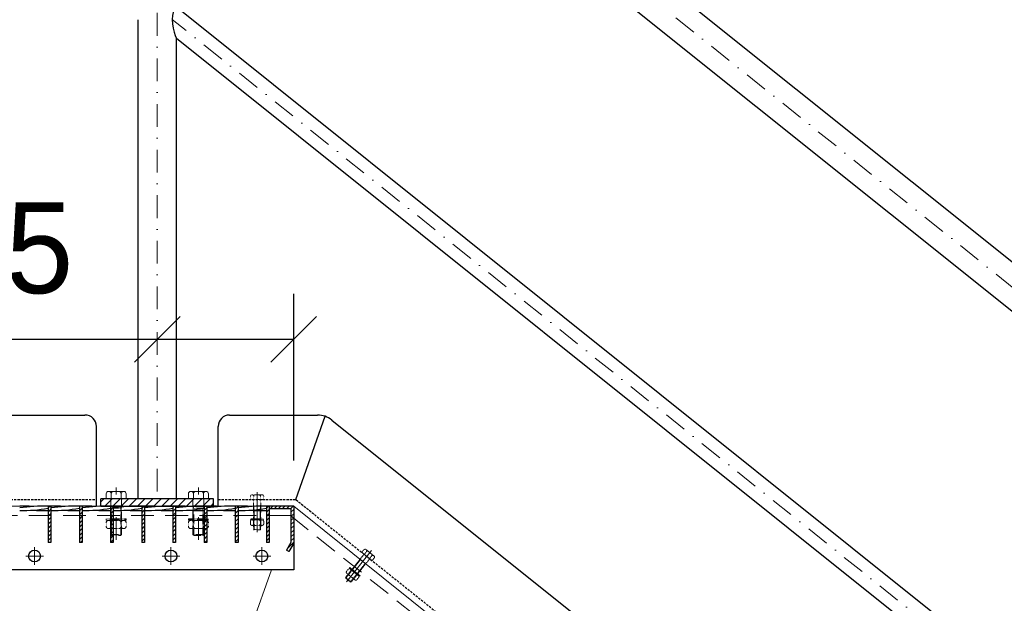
# Model space of a CAD drawing. Header units: millimetres. Extents: x -6179 to 46156, y -8419 to 8561.
# Tile 484 of 508: x 2628 to 3711, y 3560 to 4202. Entities that reach past the tile are written whole.
import ezdxf

# ---------------------------------------------------------------- set-up
doc = ezdxf.new("R2010")
doc.units = ezdxf.units.MM
for name, pattern in [('DASHDOT', [1, 0.5, -0.25, 0, -0.25]), ('HIDDEN', [0.375, 0.25, -0.125]), ('STRICHPUNKT', [25.4, 12.7, -6.35, 0, -6.35])]:
    doc.linetypes.add(name, pattern=pattern)
for name, color, linetype, lineweight in [('Bemaßung', 7, 'Continuous', 9), ('Dübel', 7, 'Continuous', 9), ('Geländer', 7, 'Continuous', 25), ('Mutter M12', 7, 'Continuous', 9), ('Schraffur Stahl', 7, 'Continuous', 5), ('Schrauben M12', 7, 'Continuous', 9), ('Stufen&Podest', 7, 'Continuous', 9), ('Tragegurt', 7, 'Continuous', 20)]:
    doc.layers.add(name, color=color, linetype=linetype, lineweight=lineweight)
doc.layers.add('POL_Bema', color=7, linetype='Continuous')
doc.dimstyles.new('DIN', dxfattribs={"dimtxt": 2.5, "dimasz": 2.5, "dimexe": 1.25, "dimexo": 0.625, "dimtad": 1, "dimtih": 1, "dimdec": 4, "dimdsep": 46, "dimlunit": 6, "dimtxsty": 'Standard', "dimcen": 2.5, "dimadec": 0, "dimazin": 0, "dimtfac": 1, "dimtdec": 4, "dimtmove": 0, "dimatfit": 3, "dimfxl": 0, "dimtvp": 1, "dimtolj": 1, "dimtzin": 0, "dimarcsym": 0})

# ---------------------------------------------------------------- blocks, each defined once
blk = doc.blocks.new('_Oblique')
at = {"layer": 'POL_Bema', "color": 0, "lineweight": -2}
blk.add_line((-0.5, -0.5), (0.5, 0.5), dxfattribs=at)
blk = doc.blocks.new('*D45')
at = {"layer": 'Bemaßung', "color": 0, "lineweight": -2, "transparency": 16777216}
for p, q in [((2929.4, 3717.2), (2929.4, 3900.4)), ((2779.4, 3850.4), (2496, 3850.4)), ((2929.4, 3850.4), (2779.4, 3850.4))]:
    blk.add_line(p, q, dxfattribs=at)
at = {"layer": 'DEFPOINTS', "color": 0, "transparency": 16777216}
for p in [(2779.4, 3850.4), (2779.4, 3850.4), (2929.4, 3667.2)]:
    blk.add_point(p, dxfattribs=at)
at = {"layer": 'Bemaßung', "color": 0, "lineweight": -2, "transparency": 16777216, "xscale": 50, "yscale": 50, "zscale": 50, "rotation": 180}
blk.add_blockref('_Oblique', (2779.4, 3850.4), dxfattribs=at)
at = {"layer": 'Bemaßung', "color": 0, "lineweight": -2, "transparency": 16777216, "xscale": 50, "yscale": 50, "zscale": 50}
blk.add_blockref('_Oblique', (2929.4, 3850.4), dxfattribs=at)
at = {"layer": 'Bemaßung', "color": 0, "transparency": 16777216, "insert": (2612.7, 3950.4), "char_height": 100, "attachment_point": 5}
blk.add_mtext('\\A1;15', dxfattribs=at)
blk = doc.blocks.new('*D47')
at = {"layer": 'Bemaßung', "color": 0, "lineweight": -2, "transparency": 16777216}
for p, q in [((1359.4, 4967.2), (1359.4, 5978.7)), ((2929.4, 4967.2), (2929.4, 5978.7)), ((2929.4, 5928.7), (1359.4, 5928.7))]:
    blk.add_line(p, q, dxfattribs=at)
at = {"layer": 'DEFPOINTS', "color": 0, "transparency": 16777216}
for p in [(1359.4, 5928.7), (1359.4, 3667.2), (2929.4, 3667.2)]:
    blk.add_point(p, dxfattribs=at)
at = {"layer": 'Bemaßung', "color": 0, "lineweight": -2, "transparency": 16777216, "xscale": 50, "yscale": 50, "zscale": 50, "rotation": 180}
blk.add_blockref('_Oblique', (1359.4, 5928.7), dxfattribs=at)
at = {"layer": 'Bemaßung', "color": 0, "lineweight": -2, "transparency": 16777216, "xscale": 50, "yscale": 50, "zscale": 50}
blk.add_blockref('_Oblique', (2929.4, 5928.7), dxfattribs=at)
at = {"layer": 'Bemaßung', "color": 0, "transparency": 16777216, "insert": (2144.4, 6028.7), "char_height": 100, "attachment_point": 5}
blk.add_mtext('\\A1;157', dxfattribs=at)
blk = doc.blocks.new('*D48')
at = {"layer": 'Bemaßung', "color": 0, "lineweight": -2, "transparency": 16777216}
for p, q in [((2929.4, 4967.2), (2929.4, 5978.7)), ((6679.4, 1967.2), (6679.4, 5978.7)), ((6679.4, 5928.7), (2929.4, 5928.7))]:
    blk.add_line(p, q, dxfattribs=at)
at = {"layer": 'DEFPOINTS', "color": 0, "transparency": 16777216}
for p in [(2929.4, 5928.7), (2929.4, 3667.2), (6679.4, 667.2)]:
    blk.add_point(p, dxfattribs=at)
at = {"layer": 'Bemaßung', "color": 0, "lineweight": -2, "transparency": 16777216, "xscale": 50, "yscale": 50, "zscale": 50, "rotation": 180}
blk.add_blockref('_Oblique', (2929.4, 5928.7), dxfattribs=at)
at = {"layer": 'Bemaßung', "color": 0, "lineweight": -2, "transparency": 16777216, "xscale": 50, "yscale": 50, "zscale": 50}
blk.add_blockref('_Oblique', (6679.4, 5928.7), dxfattribs=at)
at = {"layer": 'Bemaßung', "color": 0, "transparency": 16777216, "char_height": 100, "attachment_point": 5}
for s, insert in [('\\A1;X  (MAX. 18 STEPS) ', (4804.4, 6028.7)), ('\\A1;(MAX. 18 TRITTSTUFEN)', (4804.4, 5828.7))]:
    blk.add_mtext(s, dxfattribs=dict(at, insert=insert))

msp = doc.modelspace()

# ---------------------------------------------------------------- hatches: boundary and pattern name
at = {"layer": 'Geländer', "lineweight": 9}
h = msp.add_hatch(dxfattribs=at)
h.set_pattern_fill('ANSI31', color=256, scale=2, angle=180, style=0)
h.set_pattern_definition([(225, (-137137.211, 4412.2677), (4.49012806, -4.49012806), [])])
h.paths.add_polyline_path([(2824.58052, 3675.207), (2841.38052, 3675.207), (2841.38052, 3667.207), (2824.58052, 3667.207)])
h.paths.add_polyline_path([(2779.38052, 3675.207), (2824.58052, 3675.207), (2824.58052, 3667.207), (2779.38052, 3667.207)])
h.paths.add_polyline_path([(2740.17527, 3674.007, -0.4142135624), (2741.37527, 3675.207), (2745.14492, 3675.207), (2779.38052, 3675.207), (2779.38052, 3667.207), (2740.17527, 3667.207)])
h.paths.add_polyline_path([(2728.17527, 3674.007, 0.4142135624), (2726.97527, 3675.207), (2734.18052, 3675.207), (2734.18052, 3667.207), (2728.17527, 3667.207)])
h.paths.add_polyline_path([(2734.18052, 3675.207), (2741.37527, 3675.207, 0.4142135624), (2740.17527, 3674.007), (2740.17527, 3667.207), (2734.18052, 3667.207)])
h.paths.add_polyline_path([(2717.38052, 3675.207), (2726.97527, 3675.207, -0.4142135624), (2728.17527, 3674.007), (2728.17527, 3667.207), (2717.38052, 3667.207)])
at = {"layer": 'Schraffur Stahl'}
h = msp.add_hatch(dxfattribs=at)
h.set_pattern_fill('ANSI31', color=256, angle=180, style=0)
h.set_pattern_definition([(225, (-14937389.4048, 2495963.7864), (2.2450640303, -2.2450640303), [])])
h.paths.add_polyline_path([(2662.38052, 3667.207), (2662.38052, 3627.207), (2659.38052, 3627.207), (2659.38052, 3667.207)], flags=0)
h = msp.add_hatch(dxfattribs=at)
h.set_pattern_fill('ANSI31', color=256, angle=180, style=0)
h.set_pattern_definition([(225, (-14937423.7048, 2495963.7864), (2.2450640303, -2.2450640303), [])])
h.paths.add_polyline_path([(2696.68052, 3667.207), (2696.68052, 3627.207), (2693.68052, 3627.207), (2693.68052, 3667.207)], flags=0)
h = msp.add_hatch(dxfattribs=at)
h.set_pattern_fill('ANSI31', color=256, angle=180, style=0)
h.set_pattern_definition([(225, (-14937458.0048, 2495963.7864), (2.2450640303, -2.2450640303), [])])
h.paths.add_polyline_path([(2730.98052, 3667.207), (2730.98052, 3627.207), (2727.98052, 3627.207), (2727.98052, 3667.207)], flags=0)
h = msp.add_hatch(dxfattribs=at)
h.set_pattern_fill('ANSI31', color=256, angle=180, style=0)
h.set_pattern_definition([(225, (-14937492.3048, 2495963.7864), (2.2450640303, -2.2450640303), [])])
h.paths.add_polyline_path([(2765.28052, 3667.207), (2765.28052, 3627.207), (2762.28052, 3627.207), (2762.28052, 3667.207)], flags=0)
h = msp.add_hatch(dxfattribs=at)
h.set_pattern_fill('ANSI31', color=256, angle=180, style=0)
h.set_pattern_definition([(225, (-14937526.6048, 2495963.7864), (2.2450640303, -2.2450640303), [])])
h.paths.add_polyline_path([(2799.58052, 3667.207), (2799.58052, 3627.207), (2796.58052, 3627.207), (2796.58052, 3667.207)], flags=0)
h = msp.add_hatch(dxfattribs=at)
h.set_pattern_fill('ANSI31', color=256, angle=180, style=0)
h.set_pattern_definition([(225, (-14937560.9048, 2495963.7864), (2.2450640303, -2.2450640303), [])])
h.paths.add_polyline_path([(2833.88052, 3667.207), (2833.88052, 3627.207), (2830.88052, 3627.207), (2830.88052, 3667.207)], flags=0)
h = msp.add_hatch(dxfattribs=at)
h.set_pattern_fill('ANSI31', color=256, angle=180, style=0)
h.set_pattern_definition([(225, (-14937595.2048, 2495963.7864), (2.2450640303, -2.2450640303), [])])
h.paths.add_polyline_path([(2868.18052, 3667.207), (2868.18052, 3627.207), (2865.18052, 3627.207), (2865.18052, 3667.207)], flags=0)
h = msp.add_hatch(dxfattribs=at)
h.set_pattern_fill('ANSI31', color=256, angle=180, style=0)
h.set_pattern_definition([(225, (-14937629.5048, 2495963.7864), (2.2450640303, -2.2450640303), [])])
h.paths.add_polyline_path([(2902.48052, 3667.207), (2902.48052, 3627.207), (2899.48052, 3627.207), (2899.48052, 3667.207)], flags=0)
h = msp.add_hatch(dxfattribs=at)
h.set_pattern_fill('ANSI31', color=256, angle=180, style=0)
h.set_pattern_definition([(225, (-14937656.4048, 2495963.7864), (2.2450640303, -2.2450640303), [])])
h.paths.add_polyline_path([(2929.38052, 3667.207), (2929.38052, 3626.40315), (2924.07112, 3617.207), (2921.47304, 3618.707), (2926.38052, 3627.207), (2926.38052, 3664.207), (2902.48052, 3664.207), (2902.48052, 3667.207)], flags=0)

# ---------------------------------------------------------------- linework, layer by layer
at = {"layer": 'Dübel', "linetype": 'DASHDOT', "lineweight": 9, "ltscale": 50}
for p, q in [((6890.20649, 1371.39698), (2693.33664, 4728.89285)), ((2779.38052, 4660.05775), (2779.38052, 3675.207)), ((4062.95586, 3188.3084), (2795.80194, 4202.03154)), ((2734.17527, 3629.88684), (2734.17527, 3687.56876)), ((2824.58577, 3629.88684), (2824.58577, 3687.56876))]:
    msp.add_line(p, q, dxfattribs=at)
at = {"layer": 'Geländer'}
for p, q in [((6903.45002, 1387.95139), (2706.77192, 4745.29388)), ((4058.18052, 3609.86851), (2800.58052, 4615.94851)), ((4058.18052, 3209.35308), (2800.58052, 4215.43308)), ((2758.18052, 3675.207), (2758.18052, 4201.73025)), ((4058.18052, 3174.90428), (2800.58052, 4180.98428)), ((2800.58052, 3675.207), (2800.58052, 4180.98428)), ((1664.45863, 3767.207), (2699.88052, 3767.207)), ((2858.88052, 3767.207), (2955.6891, 3767.207)), ((2931.83599, 3674.207), (2963.96427, 3765.79771)), ((2971.30647, 3761.72872), (4019.68212, 2923.0282)), ((2712.38052, 3667.207), (2712.38052, 3754.707)), ((2846.38052, 3667.207), (2846.38052, 3754.707)), ((2717.38052, 3667.207), (2717.38052, 3675.207)), ((2841.38052, 3675.207), (2717.38052, 3675.207)), ((2841.38052, 3667.207), (2841.38052, 3675.207)), ((2717.38052, 3667.207), (2841.38052, 3667.207))]:
    msp.add_line(p, q, dxfattribs=at)
at = {"layer": 'Geländer', "linetype": 'HIDDEN', "ltscale": 10}
for p, q in [((1631.83599, 3674.207), (2712.38052, 3674.207)), ((2846.38052, 3674.207), (2931.83599, 3674.207)), ((2931.83599, 3674.207), (4026.43761, 2798.5257))]:
    msp.add_line(p, q, dxfattribs=at)
at = {"layer": 'Geländer'}
msp.add_lwpolyline([(2800.58052, 4215.43308), (2800.17382, 4215.17154), (2799.20506, 4214.22582), (2798.00824, 4212.446), (2796.88469, 4209.77755), (2796.09109, 4206.25823), (2795.80518, 4202.0788), (2796.09109, 4197.34222), (2796.88469, 4192.55314), (2798.00824, 4188.08701), (2799.20506, 4184.39228), (2800.17382, 4181.89654), (2800.58052, 4180.98428)], dxfattribs=at)
for centre, radius, start, end in [((2699.88052, 3754.707), 12.5, 0, 90), ((2858.88052, 3754.707), 12.5, 90, 180), ((2955.6891, 3742.207), 25, 51.34019175, 90)]:
    msp.add_arc(centre, radius, start, end, dxfattribs=at)
at = {"layer": 'Mutter M12', "linetype": 'HIDDEN'}
for p, q in [((2723.20561, 3648.90607), (2723.20561, 3644.9069)), ((2725.70561, 3651.40607), (2726.19044, 3651.40607)), ((2725.70561, 3651.40607), (2742.64492, 3651.40607)), ((2728.69044, 3648.90607), (2728.69044, 3644.9069)), ((2739.6601, 3648.90607), (2739.6601, 3644.9069)), ((2742.64492, 3651.40607), (2742.1601, 3651.40607)), ((2745.14492, 3644.9069), (2745.14492, 3648.90607)), ((2813.61611, 3648.90607), (2813.61611, 3644.9069)), ((2816.11611, 3651.40607), (2816.60094, 3651.40607)), ((2816.11611, 3651.40607), (2833.05542, 3651.40607)), ((2819.10094, 3648.90607), (2819.10094, 3644.9069)), ((2830.0706, 3648.90607), (2830.0706, 3644.9069)), ((2833.05542, 3651.40607), (2832.5706, 3651.40607)), ((2835.55542, 3644.9069), (2835.55542, 3648.90607)), ((2881.77288, 3650.26504), (2881.77288, 3647.59892)), ((2883.43955, 3651.9317), (2883.76277, 3651.9317)), ((2883.43955, 3651.9317), (2894.73242, 3651.9317)), ((2885.42943, 3650.26504), (2885.42943, 3647.59892)), ((2892.74254, 3650.26504), (2892.74254, 3647.59892)), ((2894.73242, 3651.9317), (2894.4092, 3651.9317)), ((2896.39909, 3647.59892), (2896.39909, 3650.26504)), ((2725.70561, 3642.4069), (2726.19044, 3642.4069)), ((2725.70561, 3642.4069), (2742.64492, 3642.4069)), ((2742.64492, 3642.4069), (2742.1601, 3642.4069)), ((2816.11611, 3642.4069), (2816.60094, 3642.4069)), ((2816.11611, 3642.4069), (2833.05542, 3642.4069)), ((2833.05542, 3642.4069), (2832.5706, 3642.4069)), ((2883.43955, 3645.93225), (2883.76277, 3645.93225)), ((2883.43955, 3645.93225), (2894.73242, 3645.93225)), ((2894.73242, 3645.93225), (2894.4092, 3645.93225)), ((2989.25587, 3597.61042), (2987.59036, 3595.52854)), ((2992.11115, 3595.32619), (2990.44565, 3593.24431)), ((2991.59847, 3597.87071), (2991.85087, 3597.6688)), ((2991.59847, 3597.87071), (3000.41673, 3590.81611)), ((2987.85065, 3593.18593), (2988.10304, 3592.98402)), ((2987.85065, 3593.18593), (2996.6689, 3586.13133)), ((2997.82173, 3590.75773), (2996.15622, 3588.67585)), ((2996.6689, 3586.13133), (2996.41651, 3586.33324)), ((2999.01151, 3586.39162), (3000.67702, 3588.4735)), ((3000.41673, 3590.81611), (3000.16434, 3591.01802))]:
    msp.add_line(p, q, dxfattribs=at)
for centre, radius, start, end in [((2725.70561, 3648.90607), 2.5, 90, 180), ((2726.19044, 3648.90607), 2.5, 360, 90), ((2731.19044, 3648.90607), 2.5, 90, 180), ((2737.1601, 3648.90607), 2.5, 360, 90), ((2742.1601, 3648.90607), 2.5, 90, 180), ((2742.64492, 3648.90607), 2.5, 360, 90), ((2816.11611, 3648.90607), 2.5, 90, 180), ((2816.60094, 3648.90607), 2.5, 360, 90), ((2821.60094, 3648.90607), 2.5, 90, 180), ((2827.5706, 3648.90607), 2.5, 360, 90), ((2832.5706, 3648.90607), 2.5, 90, 180), ((2833.05542, 3648.90607), 2.5, 360, 90), ((2883.43955, 3650.26504), 1.66667, 90, 180), ((2883.76277, 3650.26504), 1.66667, 360, 90), ((2887.0961, 3650.26504), 1.66667, 90, 180), ((2891.07587, 3650.26504), 1.66667, 360, 90), ((2894.4092, 3650.26504), 1.66667, 90, 180), ((2894.73242, 3650.26504), 1.66667, 360, 90), ((2725.70561, 3644.9069), 2.5, 180, 270), ((2726.19044, 3644.9069), 2.5, 270, 360), ((2731.19044, 3644.9069), 2.5, 180, 270), ((2737.1601, 3644.9069), 2.5, 270, 360), ((2742.1601, 3644.9069), 2.5, 180, 270), ((2742.64492, 3644.9069), 2.5, 270, 360), ((2816.11611, 3644.9069), 2.5, 180, 270), ((2816.60094, 3644.9069), 2.5, 270, 360), ((2821.60094, 3644.9069), 2.5, 180, 270), ((2827.5706, 3644.9069), 2.5, 270, 360), ((2832.5706, 3644.9069), 2.5, 180, 270), ((2833.05542, 3644.9069), 2.5, 270, 360), ((2883.43955, 3647.59892), 1.66667, 180, 270), ((2883.76277, 3647.59892), 1.66667, 270, 360), ((2887.0961, 3647.59892), 1.66667, 180, 270), ((2891.07587, 3647.59892), 1.66667, 270, 360), ((2894.4092, 3647.59892), 1.66667, 180, 270), ((2894.73242, 3647.59892), 1.66667, 270, 360), ((2988.89181, 3594.48738), 1.66667, 141.34019171, 231.34019171), ((2990.55732, 3596.56926), 1.66667, 51.34019171, 141.34019171), ((2990.80971, 3596.36735), 1.66667, 321.34019171, 51.34019171), ((2993.4126, 3594.28503), 1.66667, 51.34019171, 141.34019171), ((2989.1442, 3594.28546), 1.66667, 231.34019171, 321.34019171), ((2991.74709, 3592.20315), 1.66667, 141.34019171, 231.34019171), ((2994.85477, 3589.717), 1.66667, 231.34019171, 321.34019171), ((2997.45767, 3587.63469), 1.66667, 141.34019171, 231.34019171), ((2997.71006, 3587.43278), 1.66667, 231.34019171, 321.34019171), ((2996.52028, 3591.79889), 1.66667, 321.34019171, 51.34019171), ((2999.12318, 3589.71657), 1.66667, 51.34019171, 141.34019171), ((2999.37557, 3589.51466), 1.66667, 321.34019171, 51.34019171)]:
    msp.add_arc(centre, radius, start, end, dxfattribs=at)
at = {"layer": 'Schrauben M12'}
for p, q in [((2725.70561, 3683.207), (2726.19044, 3683.207)), ((2742.64492, 3683.207), (2725.70561, 3683.207)), ((2731.19044, 3683.207), (2737.1601, 3683.207)), ((2742.64492, 3683.207), (2742.1601, 3683.207)), ((2816.11611, 3683.207), (2816.60094, 3683.207)), ((2833.05542, 3683.207), (2816.11611, 3683.207)), ((2821.60094, 3683.207), (2827.5706, 3683.207)), ((2833.05542, 3683.207), (2832.5706, 3683.207)), ((2723.20561, 3680.707), (2723.20561, 3675.207)), ((2726.97527, 3675.207), (2723.20561, 3675.207)), ((2726.97527, 3675.207), (2745.14492, 3675.207)), ((2728.69044, 3680.707), (2728.69044, 3675.207)), ((2739.6601, 3680.707), (2739.6601, 3675.207)), ((2745.14492, 3680.707), (2745.14492, 3675.207)), ((2813.61611, 3680.707), (2813.61611, 3675.207)), ((2817.38577, 3675.207), (2813.61611, 3675.207)), ((2817.38577, 3675.207), (2835.55542, 3675.207)), ((2819.10094, 3680.707), (2819.10094, 3675.207)), ((2830.0706, 3680.707), (2830.0706, 3675.207)), ((2835.55542, 3680.707), (2835.55542, 3675.207))]:
    msp.add_line(p, q, dxfattribs=at)
at = {"layer": 'Schrauben M12', "linetype": 'STRICHPUNKT', "lineweight": 9, "ltscale": 10}
for p, q in [((2889.08599, 3638.33816), (2889.08599, 3682.44817)), ((2987.51578, 3583.72864), (3015.07109, 3618.17277))]:
    msp.add_line(p, q, dxfattribs=at)
at = {"layer": 'Schrauben M12', "linetype": 'HIDDEN'}
for p, q in [((2728.17527, 3674.007), (2728.17527, 3635.89427)), ((2740.17527, 3674.007), (2740.17527, 3635.89427)), ((2818.58577, 3674.007), (2818.58577, 3635.89427)), ((2830.58577, 3674.007), (2830.58577, 3635.89427)), ((2881.77288, 3677.87367), (2881.77288, 3674.207)), ((2884.28599, 3674.207), (2881.77288, 3674.207)), ((2883.43955, 3679.54033), (2883.76277, 3679.54033)), ((2894.73242, 3679.54033), (2883.43955, 3679.54033)), ((2884.28599, 3674.207), (2896.39909, 3674.207)), ((2885.08599, 3673.407), (2885.08599, 3641.5905)), ((2885.42943, 3677.87367), (2885.42943, 3674.207)), ((2887.0961, 3679.54033), (2891.07587, 3679.54033)), ((2892.74254, 3677.87367), (2892.74254, 3674.207)), ((2893.08599, 3673.407), (2893.08599, 3641.5905)), ((2894.73242, 3679.54033), (2894.4092, 3679.54033)), ((2896.39909, 3677.87367), (2896.39909, 3674.207)), ((2740.17527, 3664.707), (2728.17527, 3664.707)), ((2830.58577, 3664.707), (2818.58577, 3664.707)), ((2893.08599, 3667.207), (2885.08599, 3667.207)), ((2885.75265, 3640.92384), (2885.08599, 3641.5905)), ((2892.41932, 3640.92384), (2885.75265, 3640.92384)), ((2893.08599, 3641.5905), (2892.41932, 3640.92384)), ((2729.17527, 3634.89427), (2728.17527, 3635.89427)), ((2739.17527, 3634.89427), (2729.17527, 3634.89427)), ((2740.17527, 3635.89427), (2739.17527, 3634.89427)), ((2819.58577, 3634.89427), (2818.58577, 3635.89427)), ((2829.58577, 3634.89427), (2819.58577, 3634.89427)), ((2830.58577, 3635.89427), (2829.58577, 3634.89427)), ((3006.50284, 3619.16914), (3004.21229, 3616.30595)), ((3009.35813, 3616.88491), (3007.06758, 3614.02172)), ((3008.84545, 3619.42943), (3009.09784, 3619.22752)), ((3017.6637, 3612.37483), (3008.84545, 3619.42943)), ((3011.70074, 3617.1452), (3014.80841, 3614.65906)), ((3006.29964, 3613.61158), (2986.42403, 3588.76707)), ((3012.54659, 3608.61402), (2992.67098, 3583.76951)), ((3008.67348, 3603.77263), (3002.42653, 3608.77019)), ((3006.1747, 3614.73603), (3004.21229, 3616.30595)), ((3006.1747, 3614.73603), (3015.63344, 3607.16903)), ((3015.0687, 3612.31645), (3012.77815, 3609.45326)), ((3017.92399, 3610.03222), (3015.63344, 3607.16903)), ((3017.6637, 3612.37483), (3017.41131, 3612.57674)), ((2986.52814, 3587.83003), (2986.42403, 3588.76707)), ((2991.73394, 3583.66539), (2986.52814, 3587.83003)), ((2992.67098, 3583.76951), (2991.73394, 3583.66539))]:
    msp.add_line(p, q, dxfattribs=at)
at = {"layer": 'Schrauben M12', "linetype": 'HIDDEN', "lineweight": 9}
for p, q in [((2729.17527, 3664.707), (2728.17527, 3665.707)), ((2729.17527, 3664.707), (2729.17527, 3634.89427)), ((2739.17527, 3664.707), (2740.17527, 3665.707)), ((2739.17527, 3664.707), (2739.17527, 3634.89427)), ((2819.58577, 3664.707), (2818.58577, 3665.707)), ((2819.58577, 3664.707), (2819.58577, 3634.89427)), ((2829.58577, 3664.707), (2830.58577, 3665.707)), ((2829.58577, 3664.707), (2829.58577, 3634.89427)), ((2885.75265, 3667.207), (2885.08599, 3667.87367)), ((2885.75265, 3667.207), (2885.75265, 3640.92384)), ((2892.41932, 3667.207), (2893.08599, 3667.87367)), ((2892.41932, 3667.207), (2892.41932, 3640.92384)), ((2745.01969, 3652.98297), (2723.33084, 3652.98297)), ((2723.33084, 3651.98297), (2723.33084, 3652.98297)), ((2745.01969, 3651.98297), (2723.33084, 3651.98297)), ((2723.33084, 3651.98297), (2724.02245, 3651.40607)), ((2744.32809, 3651.40607), (2724.02245, 3651.40607)), ((2745.01969, 3651.98297), (2744.32809, 3651.40607)), ((2745.01969, 3651.98297), (2745.01969, 3652.98297)), ((2835.4302, 3652.98297), (2813.74134, 3652.98297)), ((2813.74134, 3651.98297), (2813.74134, 3652.98297)), ((2835.4302, 3651.98297), (2813.74134, 3651.98297)), ((2813.74134, 3651.98297), (2814.43295, 3651.40607)), ((2834.73859, 3651.40607), (2814.43295, 3651.40607)), ((2835.4302, 3651.98297), (2834.73859, 3651.40607)), ((2835.4302, 3651.98297), (2835.4302, 3652.98297)), ((2896.3156, 3652.98297), (2881.85637, 3652.98297)), ((2881.85637, 3652.31631), (2881.85637, 3652.98297)), ((2896.3156, 3652.31631), (2881.85637, 3652.31631)), ((2881.85637, 3652.31631), (2882.31744, 3651.9317)), ((2895.85453, 3651.9317), (2882.31744, 3651.9317)), ((2896.3156, 3652.31631), (2895.85453, 3651.9317)), ((2896.3156, 3652.31631), (2896.3156, 3652.98297)), ((2893.08599, 3641.5905), (2885.08599, 3641.5905)), ((2740.17527, 3635.89427), (2728.17527, 3635.89427)), ((2830.58577, 3635.89427), (2818.58577, 3635.89427)), ((3002.94711, 3608.35373), (2986.52814, 3587.83003)), ((3002.94711, 3608.35373), (3002.84299, 3609.29077)), ((2990.60248, 3599.16004), (2991.01894, 3599.68062)), ((3001.89324, 3590.12743), (2990.60248, 3599.16004)), ((2990.60248, 3599.16004), (2990.72225, 3598.57169)), ((3001.29295, 3590.11513), (2990.72225, 3598.57169)), ((3002.30971, 3590.64801), (2991.01894, 3599.68062)), ((3008.1529, 3604.1891), (2991.73394, 3583.66539)), ((3008.1529, 3604.1891), (3009.08994, 3604.29321)), ((2992.67098, 3583.76951), (2986.42403, 3588.76707)), ((3001.89324, 3590.12743), (3001.29295, 3590.11513)), ((3001.89324, 3590.12743), (3002.30971, 3590.64801))]:
    msp.add_line(p, q, dxfattribs=at)
at = {"layer": 'Schrauben M12'}
for centre, start, end in [((2725.70561, 3680.707), 90, 180), ((2726.19044, 3680.707), 360, 90), ((2731.19044, 3680.707), 90, 180), ((2737.1601, 3680.707), 360, 90), ((2742.1601, 3680.707), 90, 180), ((2742.64492, 3680.707), 360, 90), ((2816.11611, 3680.707), 90, 180), ((2816.60094, 3680.707), 360, 90), ((2821.60094, 3680.707), 90, 180), ((2827.5706, 3680.707), 360, 90), ((2832.5706, 3680.707), 90, 180), ((2833.05542, 3680.707), 360, 90)]:
    msp.add_arc(centre, 2.5, start, end, dxfattribs=at)
at = {"layer": 'Schrauben M12', "linetype": 'HIDDEN'}
for centre, radius, start, end in [((2726.97527, 3674.007), 1.2, 360, 90), ((2741.37527, 3674.007), 1.2, 90, 180), ((2817.38577, 3674.007), 1.2, 360, 90), ((2831.78577, 3674.007), 1.2, 90, 180), ((2883.43955, 3677.87367), 1.66667, 90, 180), ((2883.76277, 3677.87367), 1.66667, 360, 90), ((2884.28599, 3673.407), 0.8, 360, 90), ((2887.0961, 3677.87367), 1.66667, 90, 180), ((2891.07587, 3677.87367), 1.66667, 360, 90), ((2894.4092, 3677.87367), 1.66667, 90, 180), ((2893.88599, 3673.407), 0.8, 90, 180), ((2894.73242, 3677.87367), 1.66667, 360, 90), ((3007.80429, 3618.12798), 1.66667, 51.34019171, 141.34019171), ((3008.05668, 3617.92607), 1.66667, 321.34019171, 51.34019171), ((3010.65958, 3615.84375), 1.66667, 51.34019171, 141.34019171), ((3005.67494, 3614.11134), 0.8, 321.34019171, 51.34019171), ((3013.17128, 3608.11426), 0.8, 51.34019171, 141.34019171), ((3013.76726, 3613.35761), 1.66667, 321.34019171, 51.34019171), ((3016.37015, 3611.27529), 1.66667, 51.34019171, 141.34019171), ((3016.62254, 3611.07338), 1.66667, 321.34019171, 51.34019171)]:
    msp.add_arc(centre, radius, start, end, dxfattribs=at)
at = {"layer": 'Stufen&Podest', "lineweight": 30}
for p, q in [((2659.38052, 3667.207), (2659.38052, 3627.207)), ((2662.38052, 3667.207), (2659.38052, 3667.207)), ((2662.38052, 3667.207), (2662.38052, 3627.207)), ((2693.68052, 3667.207), (2693.68052, 3627.207)), ((2696.68052, 3667.207), (2693.68052, 3667.207)), ((2696.68052, 3667.207), (2696.68052, 3627.207)), ((2727.98052, 3667.207), (2727.98052, 3627.207)), ((2730.98052, 3667.207), (2727.98052, 3667.207)), ((2730.98052, 3667.207), (2730.98052, 3627.207)), ((2762.28052, 3667.207), (2762.28052, 3627.207)), ((2765.28052, 3667.207), (2762.28052, 3667.207)), ((2765.28052, 3667.207), (2765.28052, 3627.207)), ((2796.58052, 3667.207), (2796.58052, 3627.207)), ((2799.58052, 3667.207), (2796.58052, 3667.207)), ((2799.58052, 3667.207), (2799.58052, 3627.207)), ((2830.88052, 3667.207), (2830.88052, 3627.207)), ((2833.88052, 3667.207), (2830.88052, 3667.207)), ((2833.88052, 3667.207), (2833.88052, 3627.207)), ((2865.18052, 3667.207), (2865.18052, 3627.207)), ((2868.18052, 3667.207), (2865.18052, 3667.207)), ((2868.18052, 3667.207), (2868.18052, 3627.207)), ((2899.48052, 3667.207), (2899.48052, 3627.207)), ((2902.48052, 3667.207), (2899.48052, 3667.207)), ((2902.48052, 3667.207), (2902.48052, 3627.207)), ((2929.38052, 3667.207), (2902.48052, 3667.207)), ((2926.38052, 3664.207), (2902.48052, 3664.207)), ((2926.38052, 3664.207), (2926.38052, 3627.207)), ((2929.38052, 3667.207), (2929.38052, 3597.207)), ((2662.38052, 3627.207), (2659.38052, 3627.207)), ((2696.68052, 3627.207), (2693.68052, 3627.207)), ((2730.98052, 3627.207), (2727.98052, 3627.207)), ((2765.28052, 3627.207), (2762.28052, 3627.207)), ((2799.58052, 3627.207), (2796.58052, 3627.207)), ((2833.88052, 3627.207), (2830.88052, 3627.207)), ((2868.18052, 3627.207), (2865.18052, 3627.207)), ((2902.48052, 3627.207), (2899.48052, 3627.207)), ((2926.38052, 3627.207), (2921.47304, 3618.707)), ((2924.07112, 3617.207), (2921.47304, 3618.707)), ((2929.38052, 3626.40315), (2924.07112, 3617.207)), ((2929.38052, 3597.207), (1389.38052, 3597.207))]:
    msp.add_line(p, q, dxfattribs=at)
at = {"layer": 'Stufen&Podest'}
msp.add_line((2929.38052, 3667.207), (2929.38052, 3612.207), dxfattribs=at)
msp.add_line((2929.38052, 3667.207), (2929.38052, 3612.207), dxfattribs=at)
at = {"layer": 'Stufen&Podest', "linetype": 'STRICHPUNKT', "lineweight": 9, "ltscale": 10}
for p, q in [((2644.38052, 3602.49091), (2644.38052, 3621.92309)), ((2794.38052, 3602.49091), (2794.38052, 3621.92309)), ((2894.38052, 3602.49091), (2894.38052, 3621.92309)), ((2634.66443, 3612.207), (2654.09661, 3612.207)), ((2784.66443, 3612.207), (2804.09661, 3612.207)), ((2884.66443, 3612.207), (2904.09661, 3612.207))]:
    msp.add_line(p, q, dxfattribs=at)
at = {"layer": 'Stufen&Podest', "lineweight": 30}
for centre in [(2644.38052, 3612.207), (2794.38052, 3612.207), (2894.38052, 3612.207)]:
    msp.add_circle(centre, 6.5, dxfattribs=at)
for centre, start, end in [((2657.07952, 3462.22874), 89.35684827, 98.13260629), ((2627.38152, 3462.21701), 85.8686289, 89.80462661), ((2627.38152, 3867.17354), 270.19537315, 278.98056321), ((2657.07952, 3867.18526), 265.86862909, 270.64315173), ((2691.37952, 3462.22874), 89.35684827, 98.1326063), ((2661.68152, 3462.21701), 85.86862889, 89.80462661), ((2661.68152, 3867.17354), 270.19537315, 278.98056321), ((2691.37952, 3867.18526), 265.86862905, 270.64315173), ((2725.67952, 3462.22874), 89.35684827, 98.13260629), ((2695.98152, 3462.21701), 85.8686289, 89.80462661), ((2695.98152, 3867.17354), 270.19537315, 278.98056321), ((2725.67952, 3867.18526), 265.86862909, 270.64315173), ((2759.97952, 3462.22874), 89.35684827, 98.13260629), ((2730.28152, 3462.21701), 85.86862891, 89.80462661), ((2730.28152, 3867.17354), 270.19537315, 278.98056321), ((2759.97952, 3867.18526), 265.86862909, 270.64315173), ((2794.27952, 3462.22874), 89.35684827, 98.1326063), ((2764.58152, 3462.21701), 85.86862885, 89.80462654), ((2764.58152, 3867.17354), 270.19537315, 278.98056321), ((2794.27952, 3867.18526), 265.86862907, 270.64315173), ((2828.57952, 3462.22874), 89.35684827, 98.13260629), ((2798.88152, 3462.21701), 85.86862888, 89.80462659), ((2798.88152, 3867.17354), 270.19537316, 278.98056321), ((2828.57952, 3867.18526), 265.86862913, 270.64315173), ((2862.87952, 3462.22874), 89.35684827, 98.13260629), ((2833.18152, 3462.21701), 85.868629, 89.80462683), ((2833.18152, 3867.17354), 270.19537316, 278.98056321), ((2862.87952, 3867.18526), 265.8686291, 270.64315173), ((2897.17952, 3462.22874), 89.35684827, 98.13260629), ((2867.48152, 3462.21701), 85.86862901, 89.80462684), ((2867.48152, 3867.17354), 270.19537309, 278.98056321), ((2897.17952, 3867.18526), 265.86862902, 270.64315173)]:
    msp.add_arc(centre, 204.99118, start, end, dxfattribs=at)
at = {"layer": 'Tragegurt'}
for p, q in [((1629.38052, 3667.207), (2929.38052, 3667.207)), ((2929.38052, 3667.207), (6891.88052, 497.207)), ((2845.19306, 3427.207), (2904.82585, 3597.207))]:
    msp.add_line(p, q, dxfattribs=at)
at = {"layer": 'Tragegurt', "linetype": 'HIDDEN', "ltscale": 100}
for p, q in [((1625.7324, 3656.807), (2925.7324, 3656.807)), ((2925.7324, 3656.807), (6875.2324, 497.207))]:
    msp.add_line(p, q, dxfattribs=at)

# ---------------------------------------------------------------- dimensions: what is measured, and where the dimension line sits
at = {"layer": 'Bemaßung'}
for base, p1, p2, text, override, picture, middle in [((2929.38052, 5928.69125), (6679.38052, 667.207), (2929.38052, 3667.207), 'X  (MAX. 18 STEPS) \\X (MAX. 18 TRITTSTUFEN)', {"dimscale": 100, "dimtxt": 1, "dimasz": 0.5, "dimexe": 0.5, "dimexo": 13, "dimgap": 0.5, "dimtih": 0, "dimdec": 2, "dimblk1": 'Oblique', "dimblk2": 'Oblique', "dimsah": 1, "dimtmove": 2}, '*D48', (4804.38052, 5928.69125)), ((1359.38052, 5928.69125), (2929.38052, 3667.207), (1359.38052, 3667.207), '157', {"dimscale": 100, "dimtxt": 1, "dimasz": 0.5, "dimexe": 0.5, "dimexo": 13, "dimgap": 0.5, "dimtih": 0, "dimdec": 2, "dimblk1": 'Oblique', "dimblk2": 'Oblique', "dimsah": 1, "dimtmove": 2}, '*D47', (2144.38052, 6028.69125)), ((2779.38052, 3850.40954), (2929.38052, 3667.207), (2779.38052, 3850.40954), '15', {"dimscale": 100, "dimtxt": 1, "dimasz": 0.5, "dimexe": 0.5, "dimexo": 0.5, "dimgap": 0.5, "dimtih": 0, "dimdec": 2, "dimblk1": 'Oblique', "dimblk2": 'Oblique', "dimsah": 1}, '*D45', (2612.71385, 3950.40954))]:
    dim = msp.add_linear_dim(base=base, p1=p1, p2=p2, text=text, dimstyle='DIN', override=override, dxfattribs=at)
    dim.commit()
    dim.dimension.update_dxf_attribs({"geometry": picture, "text_midpoint": middle})

doc.saveas('drawing.dxf')
